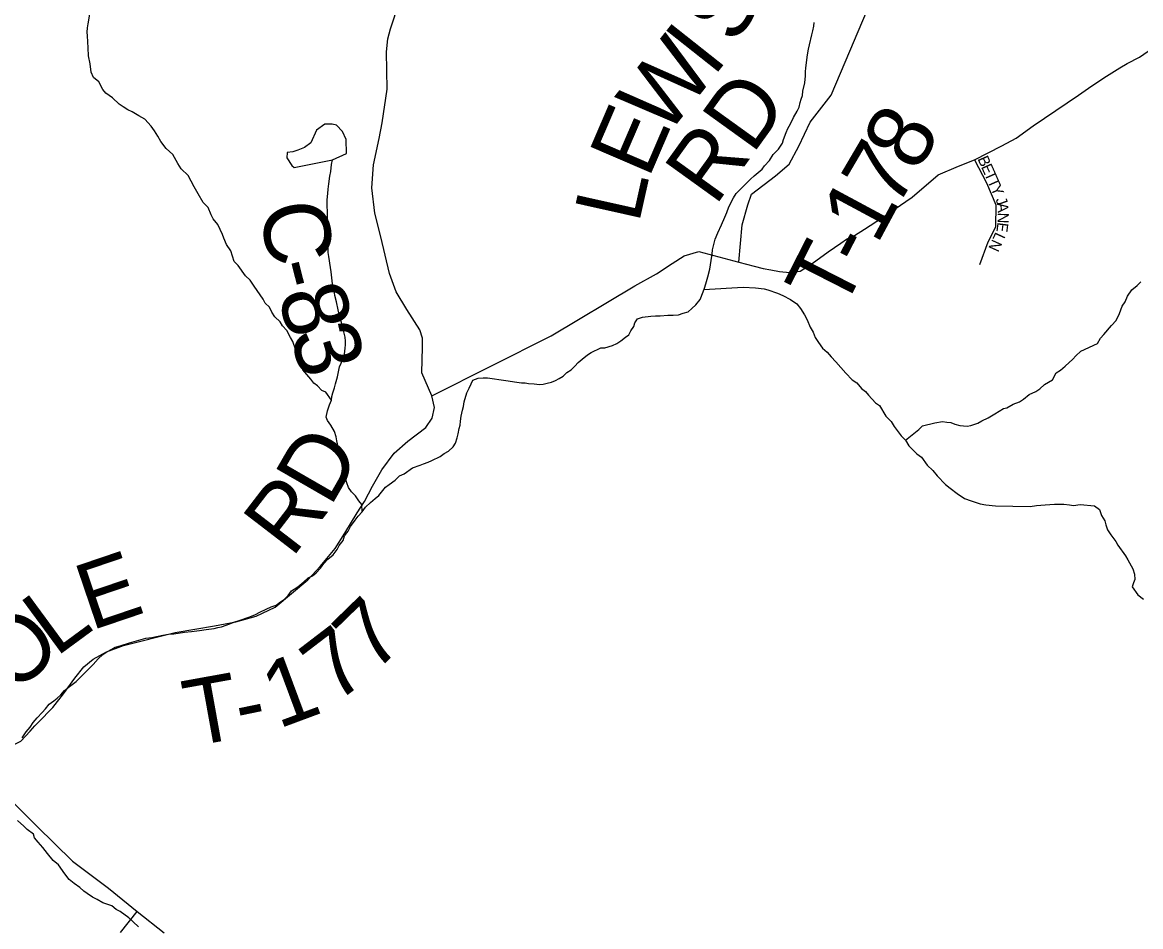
# Model space of a CAD drawing. Extents: x 1310247 to 1664935, y 235267 to 584339.
# Drawn here: x 1468683 to 1473756, y 371649 to 375753 of the extents above; entities that cross this region are included whole.
import ezdxf

# ---------------------------------------------------------------- set-up
doc = ezdxf.new("R2010")
doc.units = 0
for name, color, linetype in [('GM_X_County_Road', 7, 'Continuous'), ('GM_X_County_Road_Text', 7, 'Continuous'), ('GM_X_Minor_Lake', 7, 'Continuous'), ('GM_X_Minor_River', 7, 'Continuous'), ('GM_X_State_Route', 7, 'Continuous'), ('GM_X_Township_Road', 7, 'Continuous'), ('GM_X_Township_Road_Text', 7, 'Continuous'), ('GM_X_Township_ROW', 7, 'Continuous'), ('GM_X_Township_Subdivision', 7, 'Continuous'), ('GM_X_Township_Subdivision_Text', 7, 'Continuous')]:
    doc.layers.add(name, color=color, linetype=linetype)

msp = doc.modelspace()

# ---------------------------------------------------------------- linework, layer by layer
at = {"layer": 'GM_X_County_Road'}
msp.add_lwpolyline([(1470540.1, 374058.3), (1470495, 374163), (1470497.7, 374279.5), (1470497.6, 374320.2), (1470485.7, 374356.9), (1470427, 374449.8), (1470378.4, 374530), (1470348.3, 374613.7), (1470309.7, 374779.2), (1470281.6, 374886.5), (1470267.9, 375001.3), (1470276, 375105.5), (1470301.7, 375226), (1470314.5, 375296.7), (1470337.1, 375449.3), (1470335.4, 375619.7), (1470341.3, 375678.1), (1470353.1, 375724.1), (1470391.7, 375843)], dxfattribs=at)
at = {"layer": 'GM_X_Minor_Lake'}
for points in [[(1470090.2, 375129.5), (1470153, 375158.3), (1470152.3, 375220.6), (1470134.9, 375257), (1470107.4, 375285.7), (1470087.5, 375290.1), (1470055.4, 375290.8), (1470016.8, 375263.4), (1469991.6, 375205.7), (1469963.1, 375184.2), (1469932.8, 375172.8), (1469910.5, 375165.2), (1469884.4, 375161.7), (1469881.9, 375137.7), (1469905.3, 375103.1), (1469915.2, 375094.8)], [(1469915.2, 375094.8), (1470090.2, 375129.5)]]:
    msp.add_lwpolyline(points, dxfattribs=at)
at = {"layer": 'GM_X_Minor_River'}
for points in [[(1470084.5, 374037.7), (1470059, 374074.3), (1470041.1, 374082.6), (1470021.4, 374103.1), (1470005.5, 374115.4), (1469991.8, 374133.7), (1469974, 374154.1), (1469954.4, 374176.5), (1469936.9, 374215), (1469929.2, 374233.2), (1469925.5, 374253.4), (1469921.8, 374269.5), (1469910.3, 374303.8), (1469898.6, 374322.1), (1469883.1, 374354.5), (1469863.3, 374375), (1469851.6, 374393.3), (1469827.9, 374415.8), (1469814.2, 374438.1), (1469804.6, 374460.4), (1469784.8, 374478.8), (1469775.1, 374497), (1469733.9, 374556), (1469716.3, 374582.4), (1469694.6, 374602.9), (1469661.2, 374649.7), (1469643.5, 374668.1), (1469628.2, 374716.5), (1469608.6, 374745), (1469597.1, 374773.3), (1469591.3, 374789.5), (1469570, 374836), (1469548.3, 374860.5), (1469538.6, 374878.8), (1469525.1, 374913.2), (1469503.4, 374935.6), (1469480, 374974.2), (1469462.5, 375006.7), (1469435.2, 375057.3), (1469403.6, 375088), (1469388, 375112.4), (1469364.6, 375153), (1469334.9, 375179.6), (1469311.4, 375212.2), (1469297.7, 375236.5), (1469282.1, 375260.9), (1469266.4, 375281.2), (1469238.8, 375313.9), (1469211, 375328.4), (1469181.2, 375347), (1469161.2, 375355.4), (1469139.4, 375369.8), (1469121.5, 375382.2), (1469091.9, 375410.8), (1469062.1, 375431.5), (1469048.4, 375447.8), (1469028.9, 375482.2), (1469005.1, 375502.8), (1468995.5, 375527), (1468990.1, 375565.3), (1468982.7, 375601.6), (1468981.3, 375637.7), (1468978.2, 375692), (1468976.5, 375708.1), (1468978.8, 375728.2), (1468981.1, 375746.2), (1468990, 375798.3)], [(1472268.7, 375714.8), (1472273, 375734.8), (1472275.3, 375752.8)], [(1470684.2, 374009.1), (1470686.6, 374031.2), (1470699.3, 374071.1), (1470709.7, 374093), (1470718.1, 374113), (1470726.4, 374128.9), (1470750.6, 374138.5), (1470772.7, 374140.1), (1470792.8, 374139.8), (1470824.9, 374135.2), (1470844.9, 374132.8), (1470864.9, 374128.5), (1470886.9, 374126.1), (1470915, 374121.6), (1470947, 374117), (1470963.1, 374116.7), (1470979.1, 374114.4), (1471005.1, 374112), (1471029.2, 374109.5), (1471045.3, 374111.3), (1471063.4, 374115), (1471083.6, 374120.6), (1471101.8, 374128.3), (1471117.9, 374136.1), (1471136.2, 374147.8), (1471152.5, 374163.6), (1471172.8, 374175.3), (1471189.2, 374193.1), (1471203.5, 374208.9), (1471221.8, 374224.7), (1471246.2, 374244.3), (1471262.5, 374254.1), (1471307, 374275.4), (1471325, 374275.1), (1471359.4, 374286.5), (1471379.6, 374296.2), (1471397.9, 374308), (1471418.2, 374323.7), (1471434.5, 374335.4), (1471442.8, 374353.4), (1471457.2, 374373.2), (1471461.5, 374389.2), (1471473.8, 374407), (1471496, 374414.7), (1471534.2, 374420), (1471554.3, 374421.7), (1471576.4, 374421.3), (1471610.6, 374424.7), (1471634.7, 374424.3), (1471658.8, 374425.9), (1471681, 374433.5), (1471703.2, 374439.2), (1471719.5, 374455), (1471737.8, 374470.7), (1471758.3, 374494.5), (1471771, 374530.4), (1471777.3, 374546.4), (1471783.6, 374566.3), (1471792.2, 374598.3), (1471800.8, 374632.3), (1471807.5, 374672.4), (1471812, 374700.4), (1471814.3, 374720.5), (1471820.8, 374750.5), (1471825.2, 374768.5), (1471837.7, 374798.4), (1471854.4, 374834.2), (1471869, 374868.1), (1471879.4, 374890), (1471887.9, 374916), (1471908.6, 374955.8), (1471921, 374975.7), (1471941.4, 374995.4), (1471986.3, 375040.8), (1472002.6, 375056.6), (1472039.3, 375086.1), (1472049.6, 375102), (1472072.1, 375125.7), (1472088.6, 375153.5), (1472113.1, 375177.2), (1472131.6, 375205), (1472135.9, 375221), (1472148.5, 375252.9), (1472154.8, 375270.9), (1472167.2, 375292.8), (1472181.7, 375320.6), (1472198.3, 375350.5), (1472206.6, 375368.4), (1472211, 375388.4), (1472215.3, 375404.4), (1472221.6, 375420.3), (1472223.9, 375440.4), (1472232.6, 375478.4), (1472235.1, 375510.5), (1472235.4, 375528.6), (1472237.7, 375546.6), (1472244.7, 375604.7), (1472249.2, 375630.8), (1472253.5, 375650.8), (1472264.3, 375696.8), (1472268.7, 375714.8)], [(1470224.5, 373531.1), (1470223.1, 373565.2), (1470209.3, 373581.6), (1470193.6, 373603.9), (1470175.9, 373622.3), (1470162.2, 373642.6), (1470154.5, 373662.9), (1470144.9, 373693.2), (1470139.3, 373715.3), (1470131.9, 373755.6), (1470128.2, 373773.8), (1470118.7, 373806.1), (1470115.1, 373826.2), (1470109.5, 373854.5), (1470105.8, 373872.6), (1470098.2, 373896.8), (1470082.6, 373925.2), (1470066.9, 373945.6), (1470061.1, 373961.8), (1470067.6, 373989.8), (1470076.1, 374017.7), (1470084.5, 374037.7), (1470086.8, 374055.7), (1470091.1, 374071.7), (1470099.5, 374093.7), (1470103.8, 374111.7), (1470112.4, 374143.6), (1470114.7, 374159.7), (1470121.2, 374189.7), (1470129.5, 374205.6), (1470135.9, 374227.6), (1470144.2, 374247.5), (1470146.7, 374273.6), (1470149, 374289.6), (1470149.2, 374305.7), (1470147.5, 374323.8), (1470130.6, 374390.4), (1470121.1, 374420.7), (1470115.5, 374448.9), (1470108.1, 374485.2), (1470100.5, 374513.4), (1470096.9, 374537.6), (1470089.4, 374565.9), (1470084.3, 374620.2), (1470080.6, 374640.3), (1470073.4, 374690.7), (1470069.7, 374708.8), (1470070.7, 374765), (1470069.1, 374793.2), (1470069.4, 374809.2), (1470068, 374847.4), (1470066.4, 374871.6), (1470066.7, 374889.6), (1470065.3, 374923.8), (1470065.7, 374947.9), (1470068.2, 374976), (1470070.5, 374996), (1470072.9, 375020.1), (1470077.5, 375054.1), (1470081.9, 375076.2), (1470084.5, 375108.3), (1470090.2, 375129.5)], [(1472689, 373857.5), (1472750, 373904.7), (1472766.4, 373922.5), (1472822.8, 373935.5), (1472857, 373941), (1472877.1, 373938.6), (1472895.1, 373936.3), (1472913.1, 373929.9), (1472935, 373923.5), (1472969.1, 373920.9), (1472985.2, 373922.6), (1473017.5, 373934.1), (1473035.8, 373943.8), (1473064.1, 373957.4), (1473094.5, 373977), (1473133.1, 374000.4), (1473149.2, 374004.1), (1473177.5, 374019.7), (1473205.8, 374031.3), (1473224.1, 374043), (1473250.6, 374064.6), (1473280.9, 374078.2), (1473299.2, 374089.9), (1473319.6, 374109.6), (1473356.1, 374131.1), (1473372.7, 374162.9), (1473392.9, 374174.6), (1473413.3, 374192.3), (1473448, 374223.9), (1473462.3, 374239.7), (1473484.7, 374261.4), (1473559.6, 374296.2), (1473574, 374320.1), (1473588.4, 374335.9), (1473623.2, 374377.5), (1473645.6, 374399.2), (1473660.2, 374431.1), (1473672.8, 374465), (1473685.2, 374484.8), (1473695.7, 374510.8), (1473716.2, 374538.5), (1473740.6, 374558.2), (1473757, 374576)], [(1471775, 374540.6), (1471952, 374551.3), (1472008.1, 374548.3), (1472048.2, 374543.6), (1472064.2, 374539.3), (1472108.1, 374524.5), (1472132, 374514), (1472167.8, 374495.3), (1472195.6, 374474.8), (1472213.3, 374454.4), (1472230.9, 374425.9), (1472242.6, 374403.6), (1472256, 374369.3), (1472269.7, 374346.9), (1472279.3, 374322.7), (1472295, 374300.3), (1472312.6, 374273.9), (1472334.4, 374255.4), (1472352.1, 374235), (1472373.8, 374212.5), (1472395.5, 374186), (1472419.1, 374161.5), (1472446.7, 374130.9), (1472468.6, 374116.5), (1472490.2, 374092), (1472508.1, 374077.6), (1472521.8, 374061.3), (1472553.4, 374026.6), (1472571.2, 374014.2), (1472600.5, 373965.5), (1472624.2, 373941), (1472637.9, 373918.7), (1472669.3, 373876), (1472689, 373857.5), (1472704.6, 373831.1), (1472740.2, 373794.4), (1472762, 373779.9), (1472787.5, 373743.3), (1472813.2, 373718.8), (1472832.8, 373694.3), (1472870.3, 373655.5), (1472892.1, 373639.1), (1472923.8, 373614.4), (1472957.6, 373591.7), (1472987.5, 373581.1), (1473027.4, 373568.4), (1473053.4, 373563.9), (1473097.5, 373559.1), (1473254.1, 373556.4), (1473284.2, 373559.9), (1473322.4, 373563.2), (1473364.6, 373566.5), (1473406.8, 373565.8), (1473432.8, 373563.3), (1473450.9, 373561), (1473481, 373564.5), (1473547.2, 373559.3), (1473569, 373542.8), (1473578.5, 373514.6), (1473594.2, 373490.2), (1473597.9, 373472), (1473605.5, 373449.8), (1473621.2, 373427.5), (1473642.8, 373396.9), (1473652.6, 373380.7), (1473687.9, 373331.9), (1473697.6, 373313.6), (1473721, 373273), (1473728.6, 373248.8), (1473730.2, 373224.7), (1473723.9, 373208.7), (1473717.6, 373190.8), (1473743.1, 373154.2), (1473768.9, 373135.6)], [(1468681.6, 372505.6), (1468700.2, 372533.4), (1468718.6, 372555.1), (1468731, 372575), (1468749.4, 372596.8), (1468771.9, 372620.5), (1468788.3, 372638.3), (1468804.6, 372658.1), (1468825, 372673.8), (1468841.2, 372685.6), (1468857.6, 372701.3), (1468874, 372721.1), (1468896.3, 372738.8), (1468926.8, 372762.4), (1468967.7, 372801.9), (1468984, 372819.6), (1469004.4, 372839.4), (1469026.9, 372865.1), (1469047.3, 372884.8), (1469065.6, 372896.5), (1469087.9, 372908.2), (1469104.1, 372918), (1469126.3, 372923.6), (1469168.7, 372936.9), (1469221.1, 372952.1), (1469243.3, 372957.7), (1469269.4, 372961.3), (1469319.8, 372972.5), (1469346, 372976), (1469370.1, 372977.6), (1469418.4, 372984.8), (1469450.6, 372988.2), (1469486.8, 372993.6), (1469516.9, 372997.1), (1469553.2, 373002.5), (1469569.3, 373006.2), (1469585.4, 373010), (1469623.8, 373023.4), (1469642, 373031.1), (1469666.2, 373038.7), (1469710.6, 373054), (1469736.9, 373063.6), (1469763.2, 373077.2), (1469811.8, 373100.4), (1469834, 373108.1), (1469854.3, 373123.8), (1469870.5, 373133.5), (1469888.9, 373151.3), (1469903.3, 373173.1), (1469931.7, 373190.7), (1469960.2, 373214.3), (1469978.6, 373232.1), (1469998.8, 373241.8), (1470015.1, 373255.5), (1470035.5, 373275.3), (1470049.9, 373297.1), (1470068.3, 373316.9), (1470092.8, 373336.5), (1470111.2, 373360.3), (1470119.6, 373378.2), (1470138, 373402), (1470144.4, 373422), (1470160.8, 373443.8), (1470171.2, 373465.7), (1470191.8, 373493.5), (1470206.1, 373511.3), (1470224.5, 373531.1), (1470238.9, 373552.9), (1470261.4, 373574.6), (1470283.8, 373592.3), (1470300, 373606.1), (1470318.5, 373627.8), (1470330.8, 373643.7), (1470347, 373655.5), (1470373.5, 373675.1), (1470393.9, 373694.8), (1470414.1, 373704.5), (1470452.7, 373732), (1470487, 373743.4), (1470503.2, 373749.1), (1470523.4, 373756.8), (1470539.6, 373764.6), (1470578, 373782), (1470596.3, 373795.7), (1470616.6, 373807.4), (1470637, 373827.1), (1470647.3, 373843), (1470655.7, 373867), (1470660, 373885), (1470664.5, 373909), (1470668.8, 373925), (1470671.1, 373943.1), (1470673.4, 373965.1), (1470679.9, 373993.1), (1470684.2, 374009.1)], [(1468917.4, 371844.6), (1468895.6, 371863.1), (1468876, 371889.5), (1468846.6, 371930.2), (1468822.8, 371948.7), (1468797.3, 371981.3), (1468775.6, 372007.8), (1468754, 372032.3), (1468738.2, 372052.6), (1468732.5, 372068.8), (1468704.7, 372089.4), (1468688.9, 372105.7), (1468661.3, 372130.3)], [(1469209.2, 371648.7), (1469185.5, 371671.2), (1469165.7, 371689.6), (1469126.1, 371718.5), (1469108.1, 371726.8), (1469088.3, 371743.2), (1469048.4, 371758), (1469022.6, 371772.5), (1469000.7, 371782.9), (1468976.9, 371799.4), (1468961, 371809.7), (1468943.2, 371826.1), (1468917.4, 371844.6)]]:
    msp.add_lwpolyline(points, dxfattribs=at)
at = {"layer": 'GM_X_State_Route'}
msp.add_lwpolyline([(1468382.1, 372421.6), (1468476, 372374.1), (1468503.6, 372347.6), (1468584.8, 372268.6), (1468748.7, 372104.7), (1468909.9, 371946.8), (1469073.2, 371823.4), (1469203.6, 371718.5), (1469325.8, 371621.7)], dxfattribs=at)
at = {"layer": 'GM_X_Township_Road'}
for points in [[(1470540.1, 374058.3), (1471082.1, 374330.9), (1471461.7, 374556.4), (1471560.1, 374611.1), (1471630.6, 374658.8), (1471684.4, 374693.6), (1471750.9, 374712.4), (1471933.2, 374664), (1472002.1, 374646.5), (1472043.7, 374635.4), (1472077.9, 374629.4), (1472117.2, 374621.5), (1472164.3, 374616.9), (1472211, 374623.9), (1472266.4, 374657.8), (1472339.1, 374711), (1472395.6, 374750.4), (1472422.2, 374769), (1472457.3, 374785.1), (1472502.6, 374813.8), (1472584.4, 374866.9), (1472719.5, 374959.7), (1472837.8, 375060.2), (1472930.2, 375100.7), (1473001.5, 375128.3), (1473126.4, 375193.1), (1473191.2, 375227.2), (1473269, 375283.9), (1473474.3, 375422.3), (1473518.7, 375453.8), (1473589.3, 375501.1), (1473661.8, 375546.3), (1473694.1, 375565.9), (1473750.5, 375595.3), (1473893.1, 375692.4)], [(1471933.2, 374664), (1471948, 374834.7), (1471973.4, 374924.7), (1471990.5, 374973.2), (1472099.3, 375056.2), (1472161.9, 375109), (1472205.6, 375190.6), (1472256.2, 375300.4), (1472351.9, 375422.8), (1472372.7, 375472)], [(1468754.5, 372576.2), (1468821.7, 372644), (1468869.3, 372705.7), (1468920.1, 372777.1), (1468961.2, 372828), (1469004.5, 372863.7), (1469064, 372896.1), (1469141.8, 372925.6), (1469375.9, 372983.4), (1469554.4, 373014.9), (1469650.9, 373032.4), (1469743.7, 373057.9), (1469830, 373098.6), (1469978.3, 373222.3), (1470034, 373283), (1470101.3, 373365), (1470145.9, 373434.4), (1470201.1, 373527.7), (1470234.2, 373577.8), (1470271.3, 373648.1), (1470313.4, 373722.3), (1470369.1, 373797.2), (1470431.9, 373852.3), (1470512.4, 373914.2), (1470542.2, 373956.2), (1470552.4, 374004.8), (1470540.1, 374058.3)], [(1468476, 372374.1), (1468498.2, 372400.6), (1468521.5, 372426.6), (1468542, 372441.2), (1468584.6, 372456.9), (1468630.2, 372468.2), (1468675.6, 372491), (1468717.5, 372536.2), (1468739.5, 372561.1), (1468754.5, 372576.2)], [(1469127.3, 371623.3), (1469203.6, 371718.5)]]:
    msp.add_lwpolyline(points, dxfattribs=at)
at = {"layer": 'GM_X_Township_ROW'}
msp.add_lwpolyline([(1472372.7, 375472), (1473399.6, 377895.6)], dxfattribs=at)
at = {"layer": 'GM_X_Township_Subdivision'}
msp.add_lwpolyline([(1473001.5, 375128.3), (1473056.7, 375024.5), (1473098.8, 374924.1), (1473097.2, 374823.6), (1473063.2, 374755.5), (1473024.3, 374651.7)], dxfattribs=at)

# ---------------------------------------------------------------- texts
at = {"layer": 'GM_X_County_Road_Text'}
for s, rotation, p in [('C', 279.8172, (1469756.4, 374917.9)), ('-', 284.2147, (1469803.6, 374650.5)), ('8', 286.6614, (1469837.6, 374517.6)), ('3', 287.8782, (1469892.6, 374333.9))]:
    msp.add_text(s, height=300, rotation=rotation, dxfattribs=at).set_placement(p)
at = {"layer": 'GM_X_Township_Road_Text'}
for s, rotation, p in [('S', 61.8302, (1471925, 375645.3)), ('I', 51.6218, (1471816.6, 375500)), ('W', 51.7018, (1471601.2, 375227.3)), ('RD', 54.2383, (1471825.3, 374914.1)), ('E', 66.7142, (1471523.1, 375039)), ('8', 60.8696, (1472742.6, 375064.8)), ('7', 59.5244, (1472645.1, 374898.8)), ('L', 77.4191, (1471478.8, 374834.1)), ('1', 61.7521, (1472559.1, 374738.7)), ('T', 62.95, (1472401.3, 374430.9)), ('-', 62.6704, (1472503.1, 374630.4)), ('D', 60.0349, (1470079.1, 373548.2)), ('R', 52.4338, (1469905.1, 373317.4)), ('E', 18.7521, (1468993.4, 372991.4)), ('L', 36.3273, (1468834.1, 372869.7)), ('7', 44.2147, (1470277.2, 372794.3)), ('O', 41.9926, (1468643.9, 372698)), ('7', 37.4337, (1470101.2, 372656.7)), ('1', 20.4078, (1469843.2, 372545.5)), ('T', 10.2719, (1469446, 372465.3)), ('-', 11.6559, (1469674.6, 372506.8))]:
    msp.add_text(s, height=300, rotation=rotation, dxfattribs=at).set_placement(p)
at = {"layer": 'GM_X_Township_Subdivision_Text'}
for s, rotation, p in [('B', 293.9255, (1473015.1, 375133.5)), ('E', 293.9375, (1473031.2, 375097.3)), ('T', 293.9126, (1473045.5, 375065.2)), ('T', 293.9563, (1473059.7, 375032.9)), ('Y', 293.9248, (1473074, 375000.8)), ('J', 289.9009, (1473096.9, 374949.3)), ('A', 276.1761, (1473103.7, 374931.7)), ('N', 267.8797, (1473108.3, 374889.9)), ('E', 262.9597, (1473106.8, 374847.1)), ('N', 245.7083, (1473083.7, 374771.6)), ('L', 245.4271, (1473098.4, 374803.9))]:
    msp.add_text(s, height=50, rotation=rotation, dxfattribs=at).set_placement(p)

doc.saveas('drawing.dxf')
